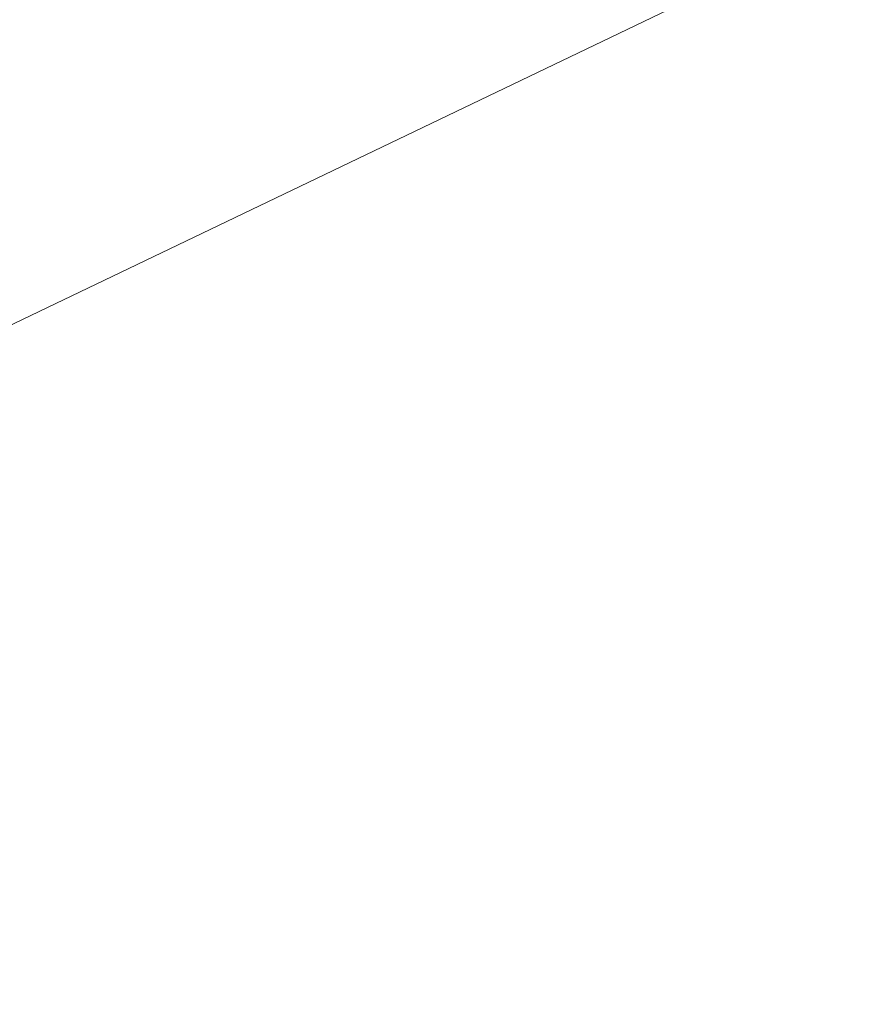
# Model space of a CAD drawing. Header units: metres. Extents: x 163628 to 168255, y 402691 to 405367.
# Tile 650 of 656: x 165525.484 to 165525.992, y 403940.605 to 403941.197. Entities that reach past the tile are written whole.
import ezdxf
from ezdxf import colors
from ezdxf.entities.mleader import LeaderData, LeaderLine
from ezdxf.math import Vec2, Vec3

# ---------------------------------------------------------------- set-up
doc = ezdxf.new("R2010")
doc.units = ezdxf.units.M
doc.layers.add('X-CA190022.004-UO-BBM_bebording bebakening markering_v0.1$0$X-XX-AL-T25', color=7, linetype='Continuous', lineweight=25)
doc.layers.add('X-CA190022.004-UO-KAD_Percelen$0$B-WE-KG-GRENS_PERCEEL-GV', color=150, linetype='Continuous', lineweight=9)
doc.styles.add('X-CA190022.004-UO-BBM_bebording bebakening markering_v0.1$0$NLCS-ISO-M200-T25', font='NLCS-ISO.ttf', dxfattribs={"height": 0.5})

# ---------------------------------------------------------------- blocks, each defined once
blk = doc.blocks.new('X-CA190022.004-UO-BBM_bebording bebakening markering_v0.1$0$_Dot')
at = {"color": 0, "linetype": 'ByBlock', "const_width": 0.5}
blk.add_lwpolyline([(-0.25, 0, 1), (0.25, 0, 1)], format="xyb", close=True, dxfattribs=at)

msp = doc.modelspace()

# ---------------------------------------------------------------- linework, layer by layer
at = {"layer": 'X-CA190022.004-UO-KAD_Percelen$0$B-WE-KG-GRENS_PERCEEL-GV', "flags": 128}
msp.add_lwpolyline([(166065.042, 404200.465), (166041.926, 404189.363), (166023.223, 404182.831), (165990.558, 404171.423), (165938.548, 404153.162), (165930.453, 404150.365), (165918.419, 404145.608), (165901.497, 404138.017), (165892.31, 404133.699), (165708.473, 404044.999), (165599.646, 403976.588), (165523.606, 403940.115), (165534.04, 403930.46), (165539.64, 403933.24), (165542.346, 403933.605), (165621.603, 403971.698), (165662.681, 403991.47), (165708.511, 404013.797), (165779.462, 404047.714), (166030.162, 404168.179), (166047.391, 404176.457), (166064, 404184.434), (166064, 404193)], close=True, dxfattribs=at)
msp.add_lwpolyline([(165876.78, 404133.76), (165810.2, 404106.56), (165743.98, 404077.52), (165725.38, 404071), (165711.02, 404064.79), (165697.8, 404056.67), (165675.73, 404041.52), (165569.64, 403990.51), (165536.1, 403968.17), (165517, 403947.26), (165516.49, 403946.7), (165523.606, 403940.115), (165599.646, 403976.588), (165708.473, 404044.999), (165892.31, 404133.699)], dxfattribs=at)

# ---------------------------------------------------------------- next in the draw order: leaders
at = {"layer": 'X-CA190022.004-UO-BBM_bebording bebakening markering_v0.1$0$X-XX-AL-T25'}
ml = msp.add_multileader_mtext('Standard', dxfattribs=at)
ml.set_content('Bebording handhaven', color=256, style='X-CA190022.004-UO-BBM_bebording bebakening markering_v0.1$0$NLCS-ISO-M200-T25')
ml.set_leader_properties(color=256, linetype='ByLayer', lineweight=-1)
ml.set_arrow_properties(name='X-CA190022.004-UO-BBM_bebording bebakening markering_v0.1$0$_Dot')
ml.build(insert=Vec2(0, 0))
ml.multileader.update_dxf_attribs({"text_left_attachment_type": 5, "text_right_attachment_type": 5, "dogleg_length": 0.5, "arrow_head_size": 0.2})
ctx = ml.context
ctx.base_point, ctx.char_height, ctx.arrow_head_size, ctx.landing_gap_size, ctx.plane_origin, ctx.plane_x_axis, ctx.plane_y_axis = Vec3(165529.5627, 403939.14943), 0.5, 0.2, 0.18, Vec3(165534.42055, 403937.59038), Vec3(0.692899, 0.721035), Vec3(-0.721035, 0.692899)
ctx.left_attachment, ctx.right_attachment = 5, 5
notes = []
notes.append((ctx, [(0, (1, 1, 0), (165529.21625, 403938.78891), (0.692899, 0.721035), 0.5, [(0, [(165525.97192, 403937.84763)], 0, [])])]))
ctx.mtext.insert, ctx.mtext.text_direction, ctx.mtext.rotation, ctx.mtext.flow_direction = Vec3(165529.21875, 403939.7296), Vec3(0.692899, 0.721035), 0.805295, 5
ctx.mtext.has_bg_fill, ctx.mtext.bg_color, ctx.mtext.bg_scale_factor, ctx.mtext.bg_transparency, ctx.mtext.use_window_bg_color = 1, -1027028792, 1.5, 0, 1
for ctx, leaders in notes:
    for number, flags, end, landing, length, lines in leaders:
        leader = LeaderData()
        leader.index, (leader.has_last_leader_line, leader.has_dogleg_vector, leader.attachment_direction) = number, flags
        leader.last_leader_point, leader.dogleg_vector, leader.dogleg_length = Vec3(end), Vec3(landing), length
        for number, points, colour, breaks in lines:
            line = LeaderLine()
            line.index, line.vertices, line.color, line.breaks = number, Vec3.list(points), colors.encode_raw_color(colour), breaks
            leader.lines.append(line)
        ctx.leaders.append(leader)

doc.saveas('drawing.dxf')
